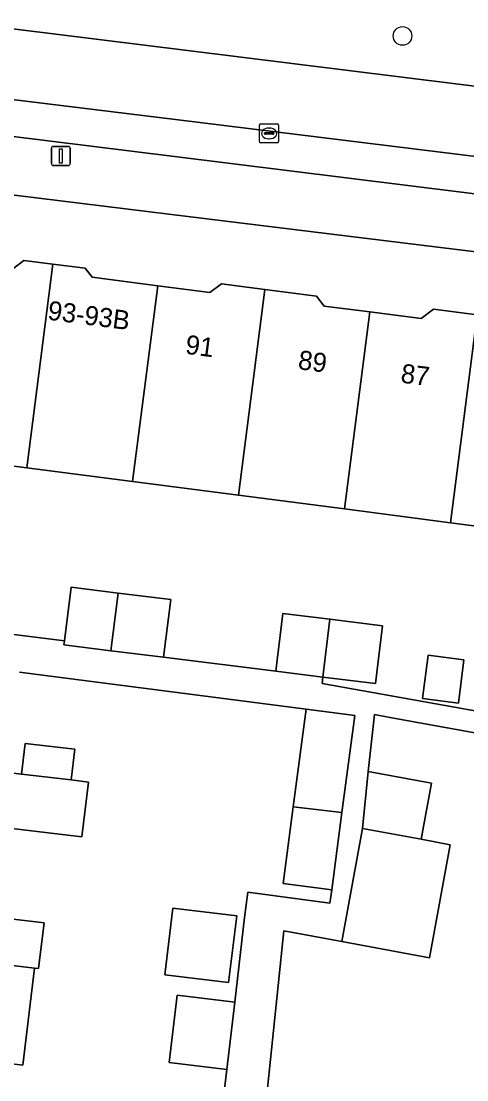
# Model space of a CAD drawing. Extents: x 158086 to 159499, y 382904 to 383981.
# Drawn here: x 158529.4 to 158552.8, y 383325.4 to 383380.9 of the extents above; entities that cross this region are included whole.
import ezdxf

# ---------------------------------------------------------------- set-up
doc = ezdxf.new("R2010")
doc.units = 0
for name, color, linetype in [('IMGEO_Berm_groen', 7, 'Continuous'), ('IMGEO_Boom', 7, 'Continuous'), ('IMGEO_Erf', 7, 'Continuous'), ('IMGEO_Kolk', 7, 'Continuous'), ('IMGEO_Lichtmast', 7, 'Continuous'), ('IMGEO_Pand', 7, 'Continuous'), ('IMGEO_Pand_nummerreeks', 7, 'Continuous'), ('IMGEO_Parkeervlak_open', 7, 'Continuous'), ('IMGEO_Rijbaan_lokaal_gesloten', 7, 'Continuous'), ('IMGEO_Voetpad_open', 7, 'Continuous')]:
    doc.layers.add(name, color=color, linetype=linetype)

msp = doc.modelspace()

# ---------------------------------------------------------------- linework, layer by layer
at = {"layer": 'IMGEO_Berm_groen'}
msp.add_lwpolyline([(158538.64, 383385.899), (158510.146, 383389.39), (158509.228, 383382.991), (158538.003, 383379.406), (158577.958, 383374.428), (158581.369, 383374.024)], dxfattribs=at)
at = {"layer": 'IMGEO_Boom'}
msp.add_circle((158549.411, 383380.144), 0.489, dxfattribs=at)
at = {"layer": 'IMGEO_Erf'}
for points in [[(158580.335, 383365.501), (158537.16, 383370.801), (158520.1, 383372.893)], [(158528.965, 383367.922), (158529.558, 383368.379), (158531.078, 383368.182), (158532.766, 383367.963), (158533.132, 383367.488), (158536.578, 383367.041), (158539.316, 383366.686), (158539.919, 383367.151), (158542.199, 383366.855), (158544.893, 383366.506), (158545.297, 383365.981), (158547.694, 383365.67), (158550.387, 383365.321), (158551.028, 383365.814), (158553.32, 383365.517)], [(158557.475, 383353.901), (158551.921, 383354.621), (158546.368, 383355.342), (158540.814, 383356.062), (158535.261, 383356.782), (158529.707, 383357.503), (158524.428, 383358.187)], [(158528.62, 383348.804), (158531.681, 383348.425), (158532.03, 383351.243), (158534.51, 383350.935), (158537.256, 383350.595), (158536.881, 383347.568), (158542.769, 383346.835), (158543.144, 383349.862), (158545.595, 383349.558), (158548.37, 383349.214), (158547.995, 383346.187), (158545.232, 383346.53), (158545.19, 383346.196), (158553.805, 383344.646)], [(158540.025, 383324.497), (158540.198, 383325.957), (158537.175, 383326.32), (158537.595, 383329.849), (158540.618, 383329.489), (158541.125, 383333.915), (158541.303, 383335.248), (158545.607, 383334.68), (158545.698, 383335.368), (158543.153, 383335.704), (158543.685, 383339.729), (158544.361, 383344.847), (158529.324, 383346.776)], [(158560.238, 383324.561), (158560.74, 383327.288), (158555.322, 383328.286), (158554.794, 383328.384), (158555.341, 383331.35), (158555.868, 383331.251), (158556.402, 383334.144), (158561.759, 383333.157), (158562.269, 383335.923), (158559.85, 383336.369), (158560.323, 383338.936), (158557.533, 383339.45), (158558.133, 383342.705), (158548.665, 383344.43), (158547.943, 383344.561), (158547.615, 383341.582), (158550.929, 383340.972), (158550.385, 383338.02), (158551.913, 383337.738), (158550.819, 383331.809), (158546.222, 383332.656), (158543.186, 383333.215), (158541.994, 383321.755)], [(158528.693, 383341.532), (158529.432, 383341.443), (158529.625, 383343.052), (158532.224, 383342.739), (158532.031, 383341.131), (158532.942, 383341.021), (158532.597, 383338.148), (158528.348, 383338.659)], [(158527.785, 383333.981), (158530.616, 383333.641), (158530.328, 383331.246), (158530.123, 383331.271), (158529.509, 383326.17), (158526.884, 383326.486)]]:
    msp.add_lwpolyline(points, dxfattribs=at)
for points in [[(158552.339, 383345.156), (158550.456, 383345.4), (158550.751, 383347.674), (158552.634, 383347.43)], [(158537.362, 383334.416), (158540.717, 383334.013), (158540.296, 383330.507), (158536.941, 383330.91)]]:
    msp.add_lwpolyline(points, close=True, dxfattribs=at)
at = {"layer": 'IMGEO_Kolk'}
for p, q in [((158541.916, 383374.607), (158541.916, 383375.459)), ((158541.991, 383375.533), (158542.843, 383375.533)), ((158542.218, 383375.076), (158542.616, 383375.076)), ((158542.404, 383375.313), (158542.429, 383375.313)), ((158542.917, 383375.459), (158542.917, 383374.607)), ((158542.843, 383374.533), (158541.991, 383374.533)), ((158542.175, 383375.027), (158542.175, 383375.039)), ((158542.613, 383374.99), (158542.215, 383374.99)), ((158542.427, 383374.753), (158542.402, 383374.753)), ((158542.659, 383375.039), (158542.659, 383375.027))]:
    msp.add_line(p, q, dxfattribs=at)
for points in [[(158541.916, 383374.607), (158541.916, 383375.459)], [(158541.991, 383375.533), (158542.843, 383375.533)], [(158542.917, 383375.459), (158542.917, 383374.607)], [(158542.843, 383374.533), (158541.991, 383374.533)]]:
    msp.add_lwpolyline(points, dxfattribs=at)
for centre, radius, start, end in [((158541.993, 383375.457), 0.0765, 91.552, 178.448), ((158541.993, 383375.457), 0.0765, 91.552, 178.448), ((158542.215, 383375.036), 0.0403, 85.8775, 175.7526), ((158542.62, 383375.038), 0.0386, 1.7309, 96.639), ((158542.841, 383375.457), 0.0765, 1.552, 88.448), ((158542.841, 383375.457), 0.0765, 1.552, 88.448), ((158541.993, 383374.609), 0.0765, 181.552, 268.448), ((158541.993, 383374.609), 0.0765, 181.552, 268.448), ((158542.212, 383375.026), 0.0366, 178.938, 274.7102), ((158542.616, 383375.033), 0.043, 264.8664, 352.4533), ((158542.841, 383374.609), 0.0765, 271.552, 358.448), ((158542.841, 383374.609), 0.0765, 271.552, 358.448)]:
    msp.add_arc(centre, radius, start, end, dxfattribs=at)
for centre, major_axis, ratio, start_param, end_param in [((158542.403, 383375.033), (-0.387, 0.002), 0.722429, 4.712389, 7.853982), ((158542.428, 383375.033), (-0.39, 0.002), 0.717154, 1.570796, 4.712389)]:
    msp.add_ellipse(centre, major_axis=major_axis, ratio=ratio, start_param=start_param, end_param=end_param, dxfattribs=at)
at = {"layer": 'IMGEO_Lichtmast'}
for p, q in [((158530.998, 383373.452), (158530.998, 383374.252)), ((158530.998, 383374.252), (158530.998, 383373.452)), ((158531.098, 383374.352), (158531.888, 383374.352)), ((158531.888, 383374.352), (158531.098, 383374.352)), ((158531.988, 383374.252), (158531.988, 383373.452)), ((158531.988, 383373.452), (158531.988, 383374.252)), ((158531.888, 383373.352), (158531.098, 383373.352)), ((158531.098, 383373.352), (158531.888, 383373.352))]:
    msp.add_line(p, q, dxfattribs=at)
msp.add_lwpolyline([(158531.418, 383374.227), (158531.568, 383374.227), (158531.568, 383373.477), (158531.418, 383373.477), (158531.418, 383374.227)], dxfattribs=at)
for centre, start, end in [((158531.098, 383374.252), 90, 180), ((158531.098, 383374.252), 90, 180), ((158531.888, 383374.252), 0, 90), ((158531.888, 383374.252), 360, 90), ((158531.098, 383373.452), 180, 270), ((158531.098, 383373.452), 180, 270), ((158531.888, 383373.452), 270, 0), ((158531.888, 383373.452), 270, 0)]:
    msp.add_arc(centre, 0.1, start, end, dxfattribs=at)
at = {"layer": 'IMGEO_Pand'}
for points in [[(158531.078, 383368.182), (158529.558, 383368.379), (158528.965, 383367.922), (158525.457, 383368.377), (158524.154, 383358.223), (158524.428, 383358.187), (158529.707, 383357.503)], [(158536.578, 383367.041), (158533.132, 383367.488), (158532.766, 383367.963), (158531.078, 383368.182), (158529.707, 383357.503), (158535.261, 383356.782)], [(158535.261, 383356.782), (158540.814, 383356.062), (158542.199, 383366.855), (158539.919, 383367.151), (158539.316, 383366.686), (158536.578, 383367.041)], [(158540.814, 383356.062), (158546.368, 383355.342), (158547.694, 383365.67), (158545.297, 383365.981), (158544.893, 383366.506), (158542.199, 383366.855)], [(158551.921, 383354.621), (158553.32, 383365.517), (158551.028, 383365.814), (158550.387, 383365.321), (158547.694, 383365.67), (158546.368, 383355.342)], [(158551.921, 383354.621), (158557.475, 383353.901), (158558.805, 383364.257), (158556.289, 383364.583), (158556.047, 383365.163), (158553.32, 383365.517)], [(158534.51, 383350.935), (158532.03, 383351.243), (158531.681, 383348.425), (158531.655, 383348.216), (158534.122, 383347.91)], [(158534.51, 383350.935), (158534.122, 383347.91), (158536.881, 383347.568), (158537.256, 383350.595)], [(158545.595, 383349.558), (158543.144, 383349.862), (158542.769, 383346.835), (158545.232, 383346.53)], [(158545.595, 383349.558), (158545.232, 383346.53), (158547.995, 383346.187), (158548.37, 383349.214)], [(158550.456, 383345.4), (158552.339, 383345.156), (158552.634, 383347.43), (158550.751, 383347.674)], [(158543.685, 383339.729), (158546.234, 383339.423), (158546.906, 383344.51), (158544.361, 383344.847)], [(158529.432, 383341.443), (158532.031, 383341.131), (158532.224, 383342.739), (158529.625, 383343.052)], [(158532.942, 383341.021), (158532.031, 383341.131), (158529.432, 383341.443), (158528.693, 383341.532), (158519.465, 383342.641), (158518.893, 383337.886), (158528.121, 383336.776), (158528.348, 383338.659), (158532.597, 383338.148)], [(158550.385, 383338.02), (158550.929, 383340.972), (158547.615, 383341.582), (158547.315, 383338.586)], [(158543.685, 383339.729), (158543.153, 383335.704), (158545.698, 383335.368), (158546.234, 383339.423)], [(158550.385, 383338.02), (158547.315, 383338.586), (158546.222, 383332.656), (158550.819, 383331.809), (158551.913, 383337.738)], [(158528.121, 383336.776), (158518.893, 383337.886), (158518.269, 383332.695), (158527.497, 383331.586), (158530.123, 383331.271), (158530.328, 383331.246), (158530.616, 383333.641), (158527.785, 383333.981)], [(158536.941, 383330.91), (158540.296, 383330.507), (158540.717, 383334.013), (158537.362, 383334.416)], [(158530.123, 383331.271), (158527.497, 383331.586), (158518.269, 383332.695), (158517.694, 383327.912), (158526.922, 383326.802), (158526.884, 383326.486), (158529.509, 383326.17)], [(158540.618, 383329.489), (158537.595, 383329.849), (158537.175, 383326.32), (158540.198, 383325.957)]]:
    msp.add_lwpolyline(points, close=True, dxfattribs=at)
at = {"layer": 'IMGEO_Parkeervlak_open'}
for points in [[(158577.071, 383370.879), (158537.643, 383375.74), (158523.656, 383377.465)], [(158526.589, 383375.166), (158537.455, 383373.818), (158573.886, 383369.296)]]:
    msp.add_lwpolyline(points, dxfattribs=at)
at = {"layer": 'IMGEO_Rijbaan_lokaal_gesloten'}
msp.add_lwpolyline([(158523.656, 383377.465), (158537.643, 383375.74), (158577.071, 383370.879), (158577.506, 383370.825), (158577.958, 383374.428), (158538.003, 383379.406), (158509.228, 383382.991), (158507.312, 383383.231), (158463.867, 383388.573), (158463.372, 383385.022), (158507.896, 383379.433)], dxfattribs=at)
at = {"layer": 'IMGEO_Voetpad_open'}
for points in [[(158537.455, 383373.818), (158526.589, 383375.166)], [(158573.886, 383369.296), (158537.455, 383373.818)], [(158516.792, 383373.293), (158520.1, 383372.893), (158537.16, 383370.801), (158580.335, 383365.501)], [(158553.805, 383344.646), (158545.19, 383346.196), (158545.232, 383346.53), (158542.769, 383346.835), (158536.881, 383347.568), (158534.122, 383347.91), (158531.655, 383348.216), (158531.681, 383348.425), (158528.62, 383348.804)], [(158529.324, 383346.776), (158544.361, 383344.847), (158546.906, 383344.51), (158546.234, 383339.423), (158545.698, 383335.368), (158545.607, 383334.68), (158541.303, 383335.248), (158541.125, 383333.915), (158540.618, 383329.489), (158540.198, 383325.957), (158540.025, 383324.497)], [(158541.994, 383321.755), (158543.186, 383333.215), (158546.222, 383332.656), (158547.315, 383338.586), (158547.615, 383341.582), (158547.943, 383344.561), (158548.665, 383344.43), (158558.133, 383342.705)]]:
    msp.add_lwpolyline(points, dxfattribs=at)

# ---------------------------------------------------------------- texts
at = {"layer": 'IMGEO_Pand_nummerreeks'}
for s, rotation, p in [('93-93B', 352.6088, (158530.77, 383365.274)), ('91', 352.6124, (158537.988, 383363.485)), ('89', 352.6074, (158543.898, 383362.679)), ('87', 352.6159, (158549.282, 383361.975))]:
    msp.add_text(s, height=1, rotation=rotation, dxfattribs=at).set_placement(p)

doc.saveas('drawing.dxf')
